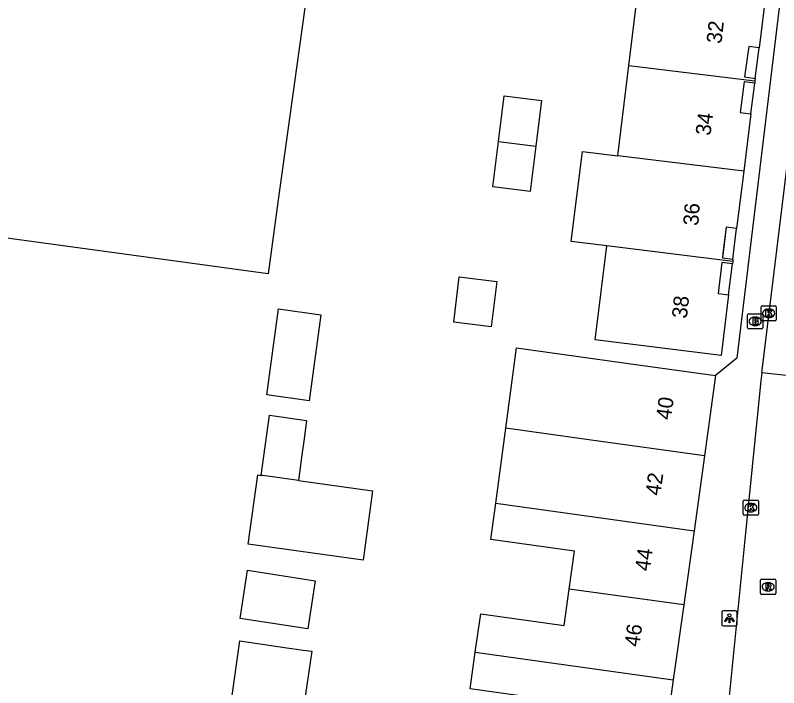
# Model space of a CAD drawing. Extents: x 161696 to 162377, y 380761 to 381673.
# Drawn here: x 161940.5 to 161990.9, y 381467.8 to 381512.2 of the extents above; entities that cross this region are included whole.
import ezdxf

# ---------------------------------------------------------------- set-up
doc = ezdxf.new("R2010")
doc.units = 0
for name, color, linetype in [('IMGEO_Brandkraan', 7, 'Continuous'), ('IMGEO_Kolk', 7, 'Continuous'), ('IMGEO_Lichtpunt', 7, 'Continuous'), ('IMGEO_Pand', 7, 'Continuous'), ('IMGEO_Pand_nummerreeks', 7, 'Continuous'), ('IMGEO_Pand_overbouw', 7, 'Continuous'), ('IMGEO_Rijbaan_lokaal_open', 7, 'Continuous'), ('IMGEO_Rioolput', 7, 'Continuous'), ('IMGEO_Voetpad_open', 7, 'Continuous')]:
    doc.layers.add(name, color=color, linetype=linetype)

msp = doc.modelspace()

# ---------------------------------------------------------------- linework, layer by layer
at = {"layer": 'IMGEO_Brandkraan'}
for p, q in [((161988.873, 381491.56), (161988.873, 381492.412)), ((161988.948, 381492.486), (161989.8, 381492.486)), ((161989.361, 381492.266), (161989.386, 381492.266)), ((161989.874, 381492.412), (161989.874, 381491.56)), ((161989.384, 381491.706), (161989.359, 381491.706)), ((161989.8, 381491.486), (161988.948, 381491.486))]:
    msp.add_line(p, q, dxfattribs=at)
for points in [[(161988.873, 381491.56), (161988.873, 381492.412)], [(161988.948, 381492.486), (161989.8, 381492.486)], [(161989.221, 381492.186), (161989.221, 381491.786), (161989.434, 381491.786)], [(161989.452, 381492.186), (161989.221, 381492.186)], [(161989.4, 381492.105), (161989.346, 381492.105), (161989.346, 381492.029)], [(161989.874, 381492.412), (161989.874, 381491.56)], [(161989.346, 381492.029), (161989.399, 381492.029)], [(161989.408, 381491.953), (161989.346, 381491.953), (161989.346, 381491.872)], [(161989.346, 381491.872), (161989.408, 381491.872)], [(161989.8, 381491.486), (161988.948, 381491.486)]]:
    msp.add_lwpolyline(points, dxfattribs=at)
for centre, radius, start, end in [((161988.95, 381492.41), 0.0765, 91.552, 178.448), ((161988.95, 381492.41), 0.0765, 91.552, 178.448), ((161989.401, 381492.067), 0.0379, 267.8285, 90.9355), ((161989.456, 381492.041), 0.145, 59.4692, 91.5367), ((161989.481, 381492.088), 0.0922, 285.5137, 58.1501), ((161989.798, 381492.41), 0.0765, 1.552, 88.448), ((161989.798, 381492.41), 0.0765, 1.552, 88.448), ((161989.409, 381491.912), 0.0404, 269.8759, 90.5077), ((161989.44, 381492.037), 0.251, 268.6676, 293.5347), ((161989.486, 381491.896), 0.105, 301.3115, 78.989), ((161988.95, 381491.562), 0.0765, 181.552, 268.448), ((161988.95, 381491.562), 0.0765, 181.552, 268.448), ((161989.798, 381491.562), 0.0765, 271.552, 358.448), ((161989.798, 381491.562), 0.0765, 271.552, 358.448)]:
    msp.add_arc(centre, radius, start, end, dxfattribs=at)
for centre, major_axis, ratio, start_param, end_param in [((161989.36, 381491.986), (-0.387, 0.002), 0.722429, 4.712389, 7.853982), ((161989.385, 381491.986), (-0.39, 0.002), 0.717154, 1.570796, 4.712389)]:
    msp.add_ellipse(centre, major_axis=major_axis, ratio=ratio, start_param=start_param, end_param=end_param, dxfattribs=at)
at = {"layer": 'IMGEO_Kolk'}
for p, q in [((161989.766, 381492.088), (161989.766, 381492.94)), ((161989.841, 381493.014), (161990.693, 381493.014)), ((161990.254, 381492.794), (161990.279, 381492.794)), ((161990.767, 381492.94), (161990.767, 381492.088)), ((161990.277, 381492.234), (161990.252, 381492.234)), ((161990.693, 381492.014), (161989.841, 381492.014)), ((161988.589, 381479.276), (161988.589, 381480.128)), ((161988.664, 381480.202), (161989.516, 381480.202)), ((161989.077, 381479.982), (161989.102, 381479.982)), ((161989.59, 381480.128), (161989.59, 381479.276)), ((161989.516, 381479.202), (161988.664, 381479.202)), ((161989.1, 381479.422), (161989.075, 381479.422))]:
    msp.add_line(p, q, dxfattribs=at)
for points in [[(161989.766, 381492.088), (161989.766, 381492.94)], [(161989.841, 381493.014), (161990.693, 381493.014)], [(161990.087, 381492.714), (161990.21, 381492.714), (161990.21, 381492.563), (161990.34, 381492.714), (161990.504, 381492.714), (161990.358, 381492.563), (161990.511, 381492.314), (161990.359, 381492.314), (161990.274, 381492.478), (161990.21, 381492.411), (161990.21, 381492.314), (161990.087, 381492.314), (161990.087, 381492.714)], [(161990.767, 381492.94), (161990.767, 381492.088)], [(161990.693, 381492.014), (161989.841, 381492.014)], [(161988.589, 381479.276), (161988.589, 381480.128)], [(161988.664, 381480.202), (161989.516, 381480.202)], [(161989.59, 381480.128), (161989.59, 381479.276)], [(161988.91, 381479.902), (161989.033, 381479.902), (161989.033, 381479.751), (161989.163, 381479.902), (161989.327, 381479.902), (161989.181, 381479.751), (161989.334, 381479.502), (161989.182, 381479.502), (161989.097, 381479.666), (161989.033, 381479.599), (161989.033, 381479.502), (161988.91, 381479.502), (161988.91, 381479.902)], [(161989.516, 381479.202), (161988.664, 381479.202)]]:
    msp.add_lwpolyline(points, dxfattribs=at)
for centre, start, end in [((161989.843, 381492.938), 91.552, 178.448), ((161989.843, 381492.938), 91.552, 178.448), ((161990.691, 381492.938), 1.552, 88.448), ((161990.691, 381492.938), 1.552, 88.448), ((161989.843, 381492.09), 181.552, 268.448), ((161989.843, 381492.09), 181.552, 268.448), ((161990.691, 381492.09), 271.552, 358.448), ((161990.691, 381492.09), 271.552, 358.448), ((161988.666, 381480.126), 91.552, 178.448), ((161988.666, 381480.126), 91.552, 178.448), ((161989.514, 381480.126), 1.552, 88.448), ((161989.514, 381480.126), 1.552, 88.448), ((161988.666, 381479.278), 181.552, 268.448), ((161988.666, 381479.278), 181.552, 268.448), ((161989.514, 381479.278), 271.552, 358.448), ((161989.514, 381479.278), 271.552, 358.448)]:
    msp.add_arc(centre, 0.0765, start, end, dxfattribs=at)
for centre, major_axis, ratio, start_param, end_param in [((161990.253, 381492.514), (-0.387, 0.002), 0.722429, 4.712389, 7.853982), ((161990.278, 381492.514), (-0.39, 0.002), 0.717154, 1.570796, 4.712389), ((161989.076, 381479.702), (-0.387, 0.002), 0.722429, 4.712389, 7.853982), ((161989.101, 381479.702), (-0.39, 0.002), 0.717154, 1.570796, 4.712389)]:
    msp.add_ellipse(centre, major_axis=major_axis, ratio=ratio, start_param=start_param, end_param=end_param, dxfattribs=at)
at = {"layer": 'IMGEO_Lichtpunt'}
for p, q in [((161987.179, 381472.803), (161987.179, 381471.996)), ((161987.179, 381472.803), (161987.179, 381471.996)), ((161988.081, 381472.898), (161987.273, 381472.898)), ((161988.081, 381472.898), (161987.273, 381472.898)), ((161988.175, 381471.996), (161988.175, 381472.803)), ((161988.175, 381471.996), (161988.175, 381472.803)), ((161987.273, 381471.902), (161988.081, 381471.902)), ((161987.273, 381471.902), (161988.081, 381471.902))]:
    msp.add_line(p, q, dxfattribs=at)
for points in [[(161987.553, 381472.467), (161987.592, 381472.439), (161987.404, 381472.177), (161987.366, 381472.204), (161987.553, 381472.467)], [(161987.765, 381472.439), (161987.803, 381472.466), (161987.99, 381472.204), (161987.951, 381472.176), (161987.765, 381472.439)], [(161987.655, 381472.419), (161987.702, 381472.419), (161987.702, 381472.097), (161987.655, 381472.097), (161987.655, 381472.419)]]:
    msp.add_lwpolyline(points, dxfattribs=at)
msp.add_circle((161987.678, 381472.601), 0.0994, dxfattribs=at)
for centre, start, end in [((161987.273, 381472.803), 90, 180), ((161987.273, 381472.803), 90, 180), ((161988.081, 381472.803), 0, 90), ((161988.081, 381472.803), 0, 90), ((161987.273, 381471.996), 180, 270), ((161987.273, 381471.996), 180, 270), ((161988.081, 381471.996), 270, 0), ((161988.081, 381471.996), 270, 360)]:
    msp.add_arc(centre, 0.0946, start, end, dxfattribs=at)
at = {"layer": 'IMGEO_Pand'}
for points in [[(161921.448, 381500), (161916.423, 381500.686), (161913.027, 381501.149), (161917.268, 381531.951), (161961.487, 381525.822), (161957.904, 381500), (161957.227, 381495.118), (161921.448, 381500)], [(161981.038, 381508.866), (161981.769, 381514.81)], [(161990.09, 381513.787), (161989.627, 381510.026), (161988.956, 381510.116), (161988.669, 381508.097), (161989.375, 381507.996), (161989.361, 381507.843)], [(161980.305, 381502.903), (161981.038, 381508.866)], [(161981.038, 381508.866), (161989.361, 381507.843)], [(161989.361, 381507.843), (161989.346, 381507.689), (161988.65, 381507.77), (161988.392, 381505.746), (161989.087, 381505.658), (161988.617, 381501.88)], [(161972.438, 381503.85), (161972.816, 381506.852), (161975.283, 381506.542), (161974.906, 381503.546)], [(161974.906, 381503.546), (161974.529, 381500.551), (161972.062, 381500.861), (161972.438, 381503.85)], [(161972.438, 381503.85), (161974.906, 381503.546)], [(161979.574, 381496.959), (161977.24, 381497.246), (161977.971, 381503.19), (161980.305, 381502.903)], [(161988.617, 381501.88), (161980.305, 381502.903)], [(161988.617, 381501.88), (161988.147, 381498.103), (161987.465, 381498.188), (161987.21, 381496.172), (161987.907, 381496.094), (161987.889, 381495.936)], [(161987.889, 381495.936), (161987.87, 381495.778), (161987.176, 381495.864), (161986.923, 381493.83), (161987.617, 381493.743), (161987.12, 381489.741), (161978.814, 381490.774), (161979.574, 381496.959)], [(161987.889, 381495.936), (161979.574, 381496.959)], [(161969.849, 381494.927), (161972.329, 381494.621), (161971.959, 381491.618), (161969.479, 381491.924), (161969.849, 381494.927)], [(161957.922, 381492.801), (161960.719, 381492.422), (161959.949, 381486.746), (161957.154, 381487.135), (161957.922, 381492.801)], [(161972.924, 381484.939), (161973.631, 381490.24), (161981.812, 381489.101), (161986.764, 381488.411)], [(161986.764, 381488.411), (161986.026, 381483.114)], [(161956.779, 381481.823), (161957.332, 381485.793), (161959.774, 381485.453), (161959.589, 381484.089), (161959.465, 381483.175), (161959.235, 381481.481)], [(161972.264, 381479.992), (161972.924, 381484.939)], [(161986.026, 381483.114), (161978.394, 381484.177), (161972.924, 381484.939)], [(161986.026, 381483.114), (161985.338, 381478.172)], [(161959.235, 381481.481), (161964.133, 381480.799), (161963.496, 381476.226), (161955.911, 381477.282), (161956.547, 381481.855), (161956.779, 381481.823)], [(161959.235, 381481.481), (161956.878, 381481.809), (161956.779, 381481.823)], [(161977.099, 381474.332), (161977.446, 381476.82), (161971.93, 381477.588), (161972.264, 381479.992)], [(161972.264, 381479.992), (161985.338, 381478.172)], [(161985.338, 381478.172), (161984.657, 381473.28)], [(161955.879, 381475.581), (161960.345, 381474.881), (161959.847, 381471.699), (161955.38, 381472.398), (161955.879, 381475.581)], [(161970.907, 381470.159), (161971.26, 381472.697), (161976.765, 381471.931), (161977.099, 381474.332)], [(161984.657, 381473.28), (161977.099, 381474.332)], [(161984.657, 381473.28), (161983.969, 381468.34)], [(161954.851, 381467.31), (161955.367, 381470.907), (161958.472, 381470.462), (161959.424, 381470.325), (161959.555, 381470.306), (161960.115, 381470.226), (161959.601, 381466.647)], [(161975.701, 381464.408), (161976.06, 381466.986), (161970.571, 381467.75), (161970.907, 381470.159)], [(161970.907, 381470.159), (161983.969, 381468.34)], [(161983.969, 381468.34), (161983.275, 381463.354)]]:
    msp.add_lwpolyline(points, dxfattribs=at)
at = {"layer": 'IMGEO_Pand_overbouw'}
for points in [[(161989.627, 381510.026), (161988.956, 381510.116), (161988.669, 381508.097), (161989.375, 381507.996)], [(161989.346, 381507.689), (161988.65, 381507.77), (161988.392, 381505.746), (161989.087, 381505.658)], [(161988.147, 381498.103), (161987.465, 381498.188), (161987.244, 381496.47), (161987.21, 381496.172), (161987.907, 381496.094)], [(161987.87, 381495.778), (161987.176, 381495.864), (161986.923, 381493.83), (161987.617, 381493.743)]]:
    msp.add_lwpolyline(points, close=True, dxfattribs=at)
at = {"layer": 'IMGEO_Rijbaan_lokaal_open'}
for points in [[(161989.808, 381488.58), (161994.675, 381528.333), (161994.755, 381529.189)], [(161989.808, 381488.58), (161989.755, 381488.052), (161988.726, 381478.04), (161987.599, 381466.608), (161987.508, 381465.495)], [(161995.019, 381488.007), (161989.808, 381488.58)]]:
    msp.add_lwpolyline(points, dxfattribs=at)
at = {"layer": 'IMGEO_Rioolput'}
for p, q in [((161989.805, 381474.981), (161990.657, 381474.981)), ((161989.73, 381474.055), (161989.73, 381474.907)), ((161990.218, 381474.761), (161990.243, 381474.761)), ((161990.731, 381474.907), (161990.731, 381474.055)), ((161990.657, 381473.981), (161989.805, 381473.981)), ((161990.241, 381474.201), (161990.216, 381474.201))]:
    msp.add_line(p, q, dxfattribs=at)
for points in [[(161989.805, 381474.981), (161990.657, 381474.981)], [(161989.73, 381474.055), (161989.73, 381474.907)], [(161990.319, 381474.679), (161990.067, 381474.681), (161990.067, 381474.281)], [(161990.067, 381474.281), (161990.191, 381474.281), (161990.191, 381474.443), (161990.202, 381474.443)], [(161990.245, 381474.6), (161990.191, 381474.6), (161990.191, 381474.519)], [(161990.191, 381474.519), (161990.243, 381474.519)], [(161990.731, 381474.907), (161990.731, 381474.055)], [(161990.657, 381473.981), (161989.805, 381473.981)], [(161990.249, 381474.414), (161990.32, 381474.281), (161990.46, 381474.281), (161990.395, 381474.407)]]:
    msp.add_lwpolyline(points, dxfattribs=at)
for centre, radius, start, end in [((161989.807, 381474.905), 0.0765, 91.552, 178.448), ((161989.807, 381474.905), 0.0765, 91.552, 178.448), ((161990.655, 381474.905), 0.0765, 1.552, 88.448), ((161990.655, 381474.905), 0.0765, 1.552, 88.448), ((161990.201, 381474.39), 0.0533, 26.0293, 88.6989), ((161990.227, 381474.708), 0.19, 274.7715, 282.9687), ((161990.251, 381474.504), 0.0964, 77.0061, 93.1865), ((161990.265, 381474.561), 0.0378, 276.6634, 79.6772), ((161990.318, 381474.569), 0.109, 350.3612, 89.416), ((161990.316, 381474.569), 0.112, 277.5842, 350.9817), ((161990.3, 381474.354), 0.108, 29.5134, 73.7905), ((161989.807, 381474.057), 0.0765, 181.552, 268.448), ((161989.807, 381474.057), 0.0765, 181.552, 268.448), ((161990.655, 381474.057), 0.0765, 271.552, 358.448), ((161990.655, 381474.057), 0.0765, 271.552, 358.448)]:
    msp.add_arc(centre, radius, start, end, dxfattribs=at)
for centre, major_axis, ratio, start_param, end_param in [((161990.217, 381474.481), (-0.387, 0.002), 0.722429, 4.712389, 7.853982), ((161990.242, 381474.481), (-0.39, 0.002), 0.717154, 1.570796, 4.712389)]:
    msp.add_ellipse(centre, major_axis=major_axis, ratio=ratio, start_param=start_param, end_param=end_param, dxfattribs=at)
at = {"layer": 'IMGEO_Voetpad_open'}
msp.add_lwpolyline([(161993.239, 381531.571), (161993.174, 381531.061), (161988.158, 381489.548), (161986.764, 381488.411)], dxfattribs=at)

# ---------------------------------------------------------------- texts
at = {"layer": 'IMGEO_Pand_nummerreeks'}
for s, rotation, p in [('32', 83.6003, (161987.147, 381510.265)), ('34', 82.5976, (161986.418, 381504.198)), ('36', 85.8749, (161985.618, 381498.267)), ('38', 83.7492, (161984.862, 381492.139)), ('40', 82.0705, (161983.807, 381485.45)), ('42', 82.0705, (161983.112, 381480.456)), ('44', 82.0731, (161982.417, 381475.47)), ('46', 82.0731, (161981.723, 381470.483))]:
    msp.add_text(s, height=1, rotation=rotation, dxfattribs=at).set_placement(p)

doc.saveas('drawing.dxf')
